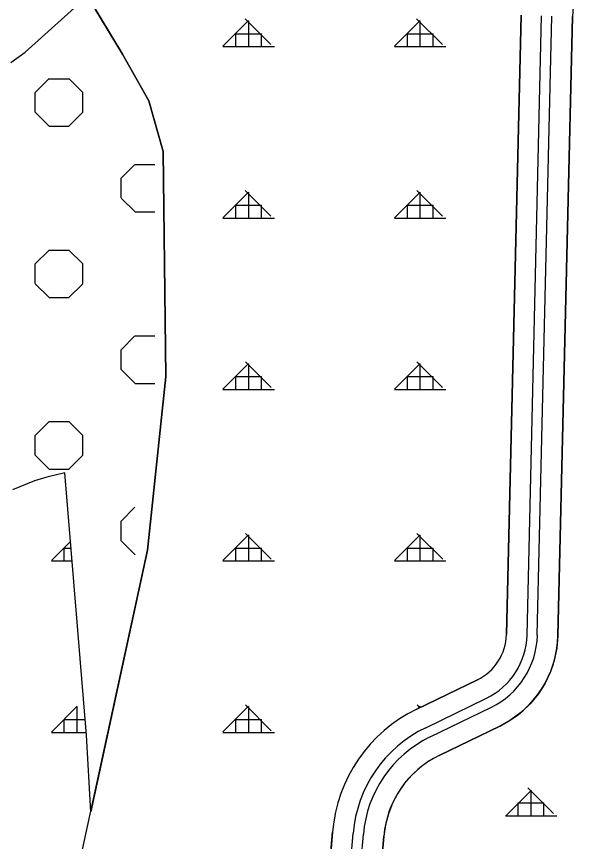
# Model space of a CAD drawing. Extents: x 410727 to 412947, y 4463506 to 4466382.
# Drawn here: x 411454.6 to 411617, y 4464665.6 to 4464906.2 of the extents above; entities that cross this region are included whole.
import ezdxf

# ---------------------------------------------------------------- set-up
doc = ezdxf.new("R2010")
doc.units = 0
for name, color, linetype in [('ADAKENARI', 7, 'Continuous'), ('KALDIRIM', 7, 'Continuous'), ('KDS_PL', 7, 'Continuous'), ('PL_AYA_AGACLANDIRIL', 7, 'Continuous'), ('PL_AYA_ORMAN', 7, 'Continuous'), ('TR_AGACALANI', 7, 'Continuous'), ('TR_ORMAN', 7, 'Continuous')]:
    doc.layers.add(name, color=color, linetype=linetype)

msp = doc.modelspace()

# ---------------------------------------------------------------- linework, layer by layer
at = {"layer": 'ADAKENARI'}
for p, q in [((411601.68, 4464906.54), (411597.44, 4464725.93)), ((411612.43, 4464725.58), (411616.67, 4464906.19)), ((411588.96, 4464712.75), (411571.28, 4464704.17)), ((411577.83, 4464690.68), (411595.51, 4464699.26)), ((411546.76, 4464668.42), (411538.66, 4464572.02)), ((411553.61, 4464570.76), (411561.7, 4464667.17))]:
    msp.add_line(p, q, dxfattribs=at)
for centre, radius, start, end in [((411582.39, 4464726.29), 15.05, 295.8902, 358.6548), ((411582.39, 4464726.29), 15.05, 295.8902, 358.6548), ((411582.39, 4464726.29), 30.05, 295.8902, 358.6548), ((411582.39, 4464726.29), 30.05, 295.8902, 358.6548), ((411590.41, 4464664.76), 43.81, 115.8902, 175.1991), ((411590.41, 4464664.76), 43.81, 115.8902, 175.1991), ((411590.41, 4464664.76), 28.81, 115.8902, 175.1991), ((411590.41, 4464664.76), 28.81, 115.8902, 175.1991)]:
    msp.add_arc(centre, radius, start, end, dxfattribs=at)
at = {"layer": 'KALDIRIM'}
for p, q in [((411603.43, 4464725.79), (411607.67, 4464906.4)), ((411606.43, 4464725.72), (411610.67, 4464906.33)), ((411573.9, 4464698.77), (411591.58, 4464707.35)), ((411575.21, 4464696.07), (411592.89, 4464704.65)), ((411546.89, 4464598.27), (411552.74, 4464667.92)), ((411549.87, 4464597.96), (411555.73, 4464667.67))]:
    msp.add_line(p, q, dxfattribs=at)
for centre, radius, start, end in [((411582.39, 4464726.29), 21.05, 295.8902, 358.6548), ((411582.39, 4464726.29), 21.05, 295.8902, 358.6548), ((411582.39, 4464726.29), 24.05, 295.8902, 358.6548), ((411582.39, 4464726.29), 24.05, 295.8902, 358.6548), ((411590.41, 4464664.76), 37.81, 115.8902, 175.1991), ((411590.41, 4464664.76), 37.81, 115.8902, 175.1991), ((411590.41, 4464664.76), 34.81, 115.8902, 175.1991), ((411590.41, 4464664.76), 34.81, 115.8902, 175.1991)]:
    msp.add_arc(centre, radius, start, end, dxfattribs=at)
at = {"layer": 'KDS_PL'}
for p, q in [((411485.52, 4464895.19), (411473.88, 4464914.57)), ((411493.21, 4464881.64), (411485.52, 4464895.19)), ((411497.36, 4464866.84), (411493.21, 4464881.64)), ((411498.19, 4464801.19), (411497.36, 4464866.84)), ((411492.79, 4464750.55), (411498.19, 4464801.19)), ((411473.88, 4464663.22), (411492.79, 4464750.55))]:
    msp.add_line(p, q, dxfattribs=at)
at = {"layer": 'PL_AYA_AGACLANDIRIL'}
msp.add_lwpolyline([(411453.02, 4464892.74), (411457.16, 4464895.79), (411475.32, 4464912.17), (411485.52, 4464895.19), (411493.21, 4464881.64), (411497.36, 4464866.84), (411498.19, 4464801.19), (411492.79, 4464750.55), (411476.26, 4464674.19), (411475.03, 4464696.56), (411468.75, 4464773.1), (411463.45, 4464771.87), (411459.91, 4464770.78), (411453.51, 4464768.19)], dxfattribs=at)
at = {"layer": 'PL_AYA_ORMAN'}
for points in [[(411453.02, 4464892.74), (411457.16, 4464895.79), (411475.32, 4464912.17), (411485.52, 4464895.19), (411493.21, 4464881.64), (411497.36, 4464866.84), (411498.19, 4464801.19), (411492.79, 4464750.55), (411476.26, 4464674.19), (411475.03, 4464696.56), (411468.75, 4464773.1), (411463.45, 4464771.87), (411459.91, 4464770.78), (411453.51, 4464768.19)], [(411616.97, 4464910.4), (411616.67, 4464906.19), (411612.43, 4464725.58), (411612.12, 4464721.94), (411611.38, 4464718.36), (411610.2, 4464714.9), (411608.61, 4464711.61), (411606.63, 4464708.53), (411604.3, 4464705.72), (411601.64, 4464703.21), (411598.7, 4464701.05), (411595.51, 4464699.26), (411577.83, 4464690.68), (411574.94, 4464689.06), (411572.26, 4464687.12), (411569.81, 4464684.89), (411567.63, 4464682.39), (411565.76, 4464679.66), (411564.21, 4464676.74), (411563.01, 4464673.65), (411562.17, 4464670.45), (411561.7, 4464667.17), (411553.61, 4464570.76)], [(411597.44, 4464725.93), (411601.68, 4464906.54)], [(411571.28, 4464704.17), (411588.96, 4464712.75)], [(411538.66, 4464572.02), (411546.76, 4464668.42)]]:
    msp.add_lwpolyline(points, dxfattribs=at)
for centre, radius, start, end in [((411582.39, 4464726.29), 15.05, 295.8902, 358.6548), ((411590.41, 4464664.76), 43.81, 115.8902, 175.1991)]:
    msp.add_arc(centre, radius, start, end, dxfattribs=at)
at = {"layer": 'TR_AGACALANI'}
for p, q in [((411460.11, 4464884.01), (411464.17, 4464888.07)), ((411464.19, 4464888.05), (411469.93, 4464888.05)), ((411473.97, 4464884.01), (411469.91, 4464888.06)), ((411460.11, 4464878.27), (411460.11, 4464884.01)), ((411473.97, 4464878.27), (411473.97, 4464884.01)), ((411464.19, 4464874.19), (411460.13, 4464878.25)), ((411469.93, 4464874.19), (411473.99, 4464878.25)), ((411464.19, 4464874.19), (411469.93, 4464874.19)), ((411485.11, 4464859.01), (411489.17, 4464863.07)), ((411489.19, 4464863.05), (411494.93, 4464863.05)), ((411485.11, 4464853.27), (411485.11, 4464859.01)), ((411489.19, 4464849.19), (411485.13, 4464853.25)), ((411489.19, 4464849.19), (411494.93, 4464849.19)), ((411460.11, 4464834.01), (411464.17, 4464838.07)), ((411464.19, 4464838.05), (411469.93, 4464838.05)), ((411473.97, 4464834.01), (411469.91, 4464838.07)), ((411460.11, 4464828.27), (411460.11, 4464834.01)), ((411473.97, 4464828.27), (411473.97, 4464834.01)), ((411464.19, 4464824.19), (411460.13, 4464828.25)), ((411469.93, 4464824.19), (411473.99, 4464828.25)), ((411464.19, 4464824.19), (411469.93, 4464824.19)), ((411485.11, 4464809.01), (411489.17, 4464813.07)), ((411489.19, 4464813.05), (411494.93, 4464813.05)), ((411485.11, 4464803.27), (411485.11, 4464809.01)), ((411489.19, 4464799.19), (411485.13, 4464803.25)), ((411489.19, 4464799.19), (411494.93, 4464799.19)), ((411460.11, 4464784.01), (411464.17, 4464788.07)), ((411464.19, 4464788.05), (411469.93, 4464788.05)), ((411473.97, 4464784.01), (411469.91, 4464788.07)), ((411460.11, 4464778.27), (411460.11, 4464784.01)), ((411473.97, 4464778.27), (411473.97, 4464784.01)), ((411464.19, 4464774.19), (411460.13, 4464778.25)), ((411469.93, 4464774.19), (411473.99, 4464778.25)), ((411464.19, 4464774.19), (411469.93, 4464774.19)), ((411485.11, 4464759.01), (411489.17, 4464763.07)), ((411485.11, 4464753.27), (411485.11, 4464759.01)), ((411489.19, 4464749.19), (411485.13, 4464753.25))]:
    msp.add_line(p, q, dxfattribs=at)
at = {"layer": 'TR_ORMAN'}
for p, q in [((411514.8, 4464897.49), (411522.29, 4464904.99)), ((411528.77, 4464897.99), (411521.27, 4464905.49)), ((411522.31, 4464897.41), (411522.31, 4464904.91)), ((411564.8, 4464897.5), (411572.29, 4464904.99)), ((411578.76, 4464897.99), (411571.26, 4464905.49)), ((411572.31, 4464897.41), (411572.31, 4464904.91)), ((411518.56, 4464897.41), (411518.56, 4464901.16)), ((411518.56, 4464901.16), (411526.06, 4464901.16)), ((411526.06, 4464897.41), (411526.06, 4464901.16)), ((411568.56, 4464897.41), (411568.56, 4464901.16)), ((411568.56, 4464901.16), (411576.06, 4464901.16)), ((411576.06, 4464897.41), (411576.06, 4464901.16)), ((411514.81, 4464897.41), (411529.81, 4464897.41)), ((411564.81, 4464897.41), (411579.81, 4464897.41)), ((411528.8, 4464847.97), (411521.3, 4464855.47)), ((411578.79, 4464847.97), (411571.3, 4464855.47)), ((411514.8, 4464847.5), (411522.29, 4464855)), ((411522.31, 4464847.41), (411522.31, 4464854.91)), ((411564.8, 4464847.5), (411572.29, 4464855)), ((411564.8, 4464847.5), (411572.29, 4464855)), ((411572.31, 4464847.41), (411572.31, 4464854.91)), ((411518.56, 4464847.41), (411518.56, 4464851.16)), ((411518.56, 4464851.16), (411526.06, 4464851.16)), ((411518.56, 4464851.16), (411526.06, 4464851.16)), ((411526.06, 4464847.41), (411526.06, 4464851.16)), ((411568.56, 4464847.41), (411568.56, 4464851.16)), ((411568.56, 4464851.16), (411576.06, 4464851.16)), ((411568.56, 4464851.16), (411576.06, 4464851.16)), ((411576.06, 4464847.41), (411576.06, 4464851.16)), ((411514.81, 4464847.41), (411529.81, 4464847.41)), ((411514.81, 4464847.41), (411529.81, 4464847.41)), ((411564.81, 4464847.41), (411579.81, 4464847.41)), ((411564.81, 4464847.41), (411579.81, 4464847.41)), ((411514.8, 4464797.5), (411522.29, 4464805)), ((411514.8, 4464797.5), (411522.29, 4464805)), ((411528.83, 4464797.94), (411521.34, 4464805.44)), ((411522.31, 4464797.41), (411522.31, 4464804.91)), ((411564.8, 4464797.51), (411572.29, 4464805.01)), ((411564.8, 4464797.51), (411572.29, 4464805.01)), ((411578.83, 4464797.94), (411571.33, 4464805.44)), ((411572.31, 4464797.41), (411572.31, 4464804.91)), ((411518.56, 4464797.41), (411518.56, 4464801.16)), ((411518.56, 4464801.16), (411526.06, 4464801.16)), ((411526.06, 4464797.41), (411526.06, 4464801.16)), ((411568.56, 4464797.41), (411568.56, 4464801.16)), ((411568.56, 4464801.16), (411576.06, 4464801.16)), ((411576.06, 4464797.41), (411576.06, 4464801.16)), ((411514.81, 4464797.41), (411529.81, 4464797.41)), ((411564.81, 4464797.41), (411579.81, 4464797.41)), ((411514.8, 4464747.51), (411522.29, 4464755.01)), ((411514.8, 4464747.51), (411522.29, 4464755.01)), ((411528.87, 4464747.92), (411521.37, 4464755.42)), ((411522.31, 4464747.41), (411522.31, 4464754.91)), ((411564.8, 4464747.52), (411572.29, 4464755.02)), ((411564.8, 4464747.52), (411572.29, 4464755.02)), ((411578.86, 4464747.92), (411571.36, 4464755.42)), ((411572.31, 4464747.41), (411572.31, 4464754.91)), ((411464.8, 4464747.5), (411470.39, 4464753.1)), ((411468.56, 4464747.41), (411468.56, 4464751.16)), ((411468.56, 4464751.16), (411470.55, 4464751.16)), ((411518.56, 4464747.41), (411518.56, 4464751.16)), ((411518.56, 4464751.16), (411526.06, 4464751.16)), ((411518.56, 4464751.16), (411526.06, 4464751.16)), ((411526.06, 4464747.41), (411526.06, 4464751.16)), ((411568.56, 4464747.41), (411568.56, 4464751.16)), ((411568.56, 4464751.16), (411576.06, 4464751.16)), ((411568.56, 4464751.16), (411576.06, 4464751.16)), ((411576.06, 4464747.41), (411576.06, 4464751.16)), ((411464.81, 4464747.41), (411470.86, 4464747.41)), ((411514.81, 4464747.41), (411529.81, 4464747.41)), ((411514.81, 4464747.41), (411529.81, 4464747.41)), ((411564.81, 4464747.41), (411579.81, 4464747.41)), ((411564.81, 4464747.41), (411579.81, 4464747.41)), ((411464.8, 4464697.51), (411472.3, 4464705.01)), ((411472.31, 4464697.41), (411472.31, 4464704.91)), ((411514.8, 4464697.52), (411522.29, 4464705.02)), ((411514.8, 4464697.52), (411522.29, 4464705.02)), ((411528.9, 4464697.89), (411521.4, 4464705.39)), ((411522.31, 4464697.41), (411522.31, 4464704.91)), ((411572.18, 4464704.6), (411571.39, 4464705.39)), ((411572.18, 4464704.6), (411571.39, 4464705.39)), ((411572.18, 4464704.6), (411571.39, 4464705.39)), ((411572.18, 4464704.6), (411571.39, 4464705.39)), ((411571.58, 4464704.31), (411572.29, 4464705.02)), ((411571.58, 4464704.31), (411572.29, 4464705.02)), ((411571.58, 4464704.31), (411572.29, 4464705.02)), ((411571.58, 4464704.31), (411572.29, 4464705.02)), ((411571.58, 4464704.31), (411572.29, 4464705.02)), ((411571.58, 4464704.31), (411572.29, 4464705.02)), ((411571.58, 4464704.31), (411572.29, 4464705.02)), ((411571.58, 4464704.31), (411572.29, 4464705.02)), ((411572.31, 4464704.67), (411572.31, 4464704.91)), ((411572.31, 4464704.67), (411572.31, 4464704.91)), ((411572.31, 4464704.67), (411572.31, 4464704.91)), ((411572.31, 4464704.67), (411572.31, 4464704.91)), ((411468.56, 4464697.41), (411468.56, 4464701.16)), ((411468.56, 4464701.16), (411474.65, 4464701.16)), ((411518.56, 4464697.41), (411518.56, 4464701.16)), ((411518.56, 4464701.16), (411526.06, 4464701.16)), ((411526.06, 4464697.41), (411526.06, 4464701.16)), ((411464.81, 4464697.41), (411474.96, 4464697.41)), ((411514.81, 4464697.41), (411529.81, 4464697.41)), ((411597.12, 4464672.99), (411604.62, 4464680.48)), ((411597.12, 4464672.99), (411604.62, 4464680.48)), ((411597.12, 4464672.99), (411604.62, 4464680.48)), ((411597.12, 4464672.99), (411604.62, 4464680.48)), ((411611.16, 4464673.75), (411603.66, 4464681.24)), ((411611.16, 4464673.75), (411603.66, 4464681.24)), ((411611.16, 4464673.75), (411603.66, 4464681.24)), ((411611.16, 4464673.75), (411603.66, 4464681.24)), ((411604.62, 4464673.09), (411604.62, 4464680.59)), ((411604.62, 4464673.09), (411604.62, 4464680.59)), ((411604.62, 4464673.09), (411604.62, 4464680.59)), ((411604.62, 4464673.09), (411604.62, 4464680.59)), ((411600.87, 4464673.09), (411600.87, 4464676.84)), ((411600.87, 4464676.84), (411608.37, 4464676.84)), ((411600.87, 4464673.09), (411600.87, 4464676.84)), ((411600.87, 4464676.84), (411608.37, 4464676.84)), ((411600.87, 4464673.09), (411600.87, 4464676.84)), ((411600.87, 4464676.84), (411608.37, 4464676.84)), ((411600.87, 4464673.09), (411600.87, 4464676.84)), ((411600.87, 4464676.84), (411608.37, 4464676.84)), ((411608.37, 4464673.09), (411608.37, 4464676.84)), ((411608.37, 4464673.09), (411608.37, 4464676.84)), ((411608.37, 4464673.09), (411608.37, 4464676.84)), ((411608.37, 4464673.09), (411608.37, 4464676.84)), ((411597.12, 4464673.09), (411612.12, 4464673.09)), ((411597.12, 4464673.09), (411612.12, 4464673.09)), ((411597.12, 4464673.09), (411612.12, 4464673.09)), ((411597.12, 4464673.09), (411612.12, 4464673.09))]:
    msp.add_line(p, q, dxfattribs=at)

doc.saveas('drawing.dxf')
